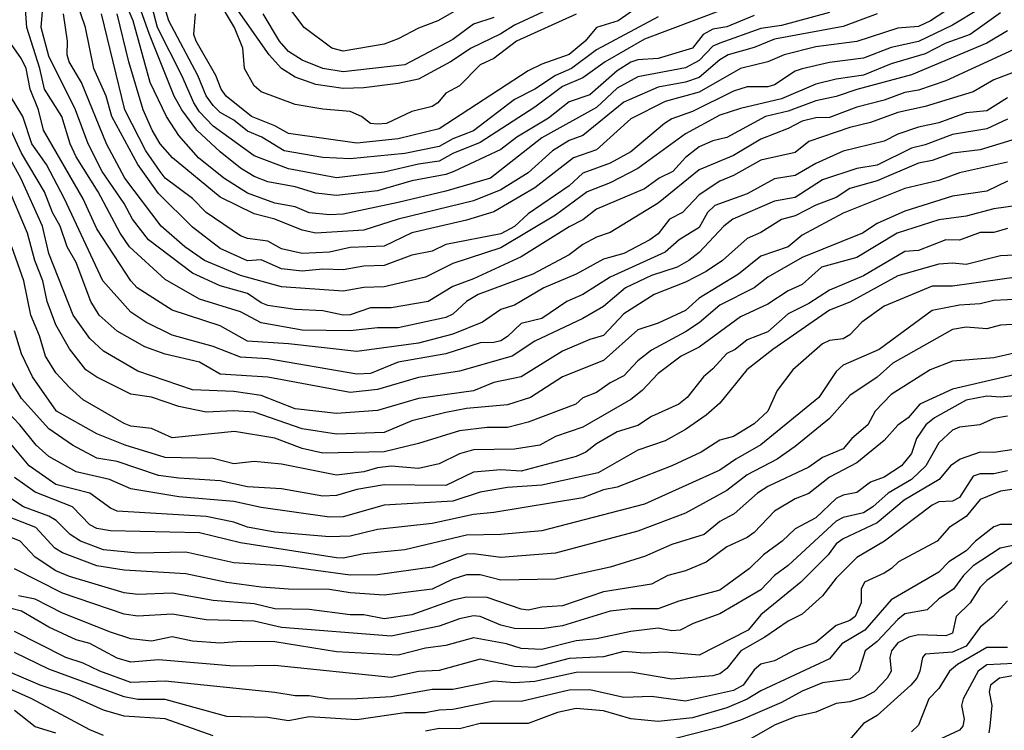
# Model space of a CAD drawing. Header units: metres. Extents: x -51132 to -49532, y -231222 to -229437.
# Tile 643 of 656: x -49746 to -49674, y -229915 to -229863. Entities that reach past the tile are written whole.
import ezdxf

# ---------------------------------------------------------------- set-up
doc = ezdxf.new("R2010")
doc.units = ezdxf.units.M
for name, color, linetype in [('CONTOUR_HALF', 8, 'Continuous'), ('CONTOUR_INDEX', 1, 'Continuous'), ('CONTOUR_INTER', 3, 'Continuous')]:
    doc.layers.add(name, color=color, linetype=linetype)

msp = doc.modelspace()

# ---------------------------------------------------------------- linework, layer by layer
at = {"layer": 'CONTOUR_HALF'}
for points, elevation in [([(-49699.08, -229862.986), (-49703.58, -229865.373), (-49705.415, -229866.759), (-49706.58, -229867.259), (-49708.08, -229868.244), (-49709.58, -229869), (-49712.58, -229871.292), (-49714.08, -229871.89), (-49715.08, -229872.442), (-49717.58, -229872.944), (-49721.58, -229873.35), (-49723.58, -229873.244), (-49726.402, -229872.759), (-49728.037, -229871.759), (-49729.08, -229871.317), (-49730.08, -229870.513), (-49731.08, -229869.952), (-49731.58, -229869.451), (-49732.08, -229868.743), (-49732.696, -229867.259), (-49734.812, -229863.259), (-49736.172, -229858.759)], 67.5), ([(-49692.08, -229862.869), (-49694.08, -229863.707), (-49695.08, -229863.867), (-49695.796, -229864.259), (-49696.58, -229865.261), (-49699.08, -229866.012), (-49700.58, -229866.11), (-49701.08, -229866.284), (-49702.08, -229866.926), (-49704.08, -229868.67), (-49705.58, -229869.173), (-49707.08, -229870.374), (-49709.415, -229871.759), (-49710.58, -229872.664), (-49714.004, -229874.259), (-49714.58, -229874.488), (-49717.08, -229874.946), (-49719.58, -229875.68), (-49722.58, -229876.011), (-49724.08, -229875.855), (-49725.58, -229875.397), (-49727.58, -229875.013), (-49728.58, -229874.64), (-49729.58, -229874.019), (-49731.08, -229872.82), (-49732.765, -229871.259), (-49733.879, -229869.759), (-49734.431, -229868.759), (-49736.24, -229864.259), (-49737.481, -229860.759)], 66.5), ([(-49675.58, -229862.368), (-49677.58, -229863.586), (-49680.08, -229864.772), (-49682.08, -229865.211), (-49684.08, -229865.991), (-49686.58, -229866.303), (-49688.58, -229866.766), (-49689.08, -229866.949), (-49690.58, -229867.935), (-49691.08, -229868.074), (-49692.58, -229868.085), (-49693.58, -229868.394), (-49696.58, -229869.892), (-49698.08, -229870.424), (-49698.631, -229870.759), (-49701.08, -229872.831), (-49702.58, -229873.669), (-49704.58, -229874.394), (-49705.58, -229875.319), (-49708.58, -229877.354), (-49709.58, -229878.279), (-49710.58, -229878.822), (-49714.58, -229879.587), (-49715.58, -229880.095), (-49717.08, -229880.384), (-49719.08, -229881.125), (-49720.58, -229881.177), (-49722.08, -229881.444), (-49723.58, -229881.405), (-49725.08, -229881.536), (-49726.58, -229881.381), (-49728.08, -229880.712), (-49729.08, -229880.784), (-49731.08, -229879.897), (-49733.08, -229878.343), (-49735.58, -229875.863), (-49737.08, -229873.768), (-49738.968, -229870.259), (-49739.382, -229868.759), (-49740.295, -229866.759), (-49740.914, -229863.759), (-49741.572, -229861.759)], 64.5), ([(-49705.08, -229862.772), (-49709.433, -229864.759), (-49711.08, -229866.007), (-49712.08, -229866.472), (-49713.58, -229868.017), (-49714.58, -229868.555), (-49715.174, -229869.259), (-49715.58, -229869.531), (-49717.08, -229869.885), (-49718.916, -229870.759), (-49719.58, -229870.82), (-49720.082, -229870.759), (-49720.746, -229870.259), (-49721.58, -229869.89), (-49723.58, -229869.722), (-49725.58, -229869.368), (-49728.08, -229868.441), (-49728.58, -229868.015), (-49729.303, -229866.759), (-49729.421, -229865.259), (-49730.013, -229863.759), (-49731.203, -229861.759)], 68.5), ([(-49673.58, -229863.993), (-49675.08, -229864.903), (-49680.58, -229867.208), (-49684.58, -229868.273), (-49686.08, -229868.8), (-49687.58, -229869.1), (-49689.58, -229869.863), (-49691.243, -229870.259), (-49694.08, -229871.776), (-49695.08, -229872.021), (-49696.08, -229872.456), (-49697.08, -229873.245), (-49698.015, -229874.259), (-49699.02, -229874.759), (-49700.08, -229875.538), (-49703.58, -229877.015), (-49704.58, -229877.805), (-49705.58, -229878.308), (-49709.08, -229880.49), (-49712.58, -229882.114), (-49714.08, -229882.659), (-49715.878, -229883.759), (-49718.58, -229884.223), (-49720.08, -229884.218), (-49721.58, -229884.722), (-49722.08, -229884.759), (-49723.58, -229884.451), (-49725.58, -229884.35), (-49727.58, -229884.049), (-49728.08, -229883.867), (-49729.08, -229883.171), (-49731.08, -229882.625), (-49733.08, -229881.682), (-49736.309, -229879.259), (-49737.472, -229877.759), (-49738.08, -229876.604), (-49739.673, -229874.259), (-49740.702, -229872.259), (-49741.638, -229869.759), (-49743.58, -229865.853), (-49744.149, -229863.759), (-49744.009, -229862.259)], 63.5), ([(-49683.089, -229862.759), (-49685.58, -229863.688), (-49690.58, -229864.61), (-49692.08, -229865.212), (-49693.972, -229865.759), (-49694.58, -229866.117), (-49696.08, -229867.408), (-49697.08, -229867.738), (-49699.08, -229868.121), (-49701.58, -229869.215), (-49704.58, -229871.651), (-49705.58, -229871.998), (-49706.801, -229872.759), (-49708.58, -229874.366), (-49710.58, -229875.594), (-49712.58, -229876.417), (-49718.08, -229877.759), (-49720.58, -229878.562), (-49724.08, -229878.766), (-49725.08, -229878.562), (-49727.076, -229877.759), (-49728.58, -229877.357), (-49731.08, -229876.133), (-49734.554, -229873.259), (-49735.451, -229872.259), (-49736.04, -229871.259), (-49736.694, -229869.759), (-49737.745, -229866.259), (-49738.59, -229862.759)], 65.5), ([(-49711.08, -229863.017), (-49712.58, -229863.519), (-49714.08, -229864.642), (-49717.58, -229866.485), (-49722.08, -229866.987), (-49723.573, -229866.759), (-49725.08, -229866.139), (-49726.08, -229865.513), (-49726.745, -229864.759), (-49727.916, -229862.759)], 69.5), ([(-49672.58, -229866.811), (-49674.58, -229867.571), (-49676.08, -229868.444), (-49679.58, -229869.524), (-49681.58, -229869.953), (-49683.58, -229870.686), (-49685.08, -229871.06), (-49688.08, -229872.071), (-49689.08, -229872.876), (-49691.58, -229873.433), (-49693.58, -229874.558), (-49694.58, -229874.975), (-49696.08, -229875.975), (-49697.311, -229877.259), (-49698.251, -229877.759), (-49699.08, -229878.818), (-49699.687, -229879.259), (-49701.58, -229880.249), (-49703.08, -229880.67), (-49705.08, -229881.775), (-49707.433, -229882.759), (-49709.58, -229884.035), (-49710.58, -229884.352), (-49711.906, -229885.259), (-49714.08, -229886.134), (-49716.58, -229886.799), (-49721.08, -229887.416), (-49726.08, -229886.839), (-49729.08, -229886.664), (-49731.08, -229885.527), (-49734.58, -229884.402), (-49737.122, -229882.759), (-49737.583, -229882.259), (-49740.08, -229878.465), (-49741.073, -229876.259), (-49743.981, -229871.259), (-49744.328, -229869.759), (-49744.943, -229868.259), (-49745.242, -229866.759), (-49745.58, -229866.035), (-49746.465, -229864.759)], 62.5), ([(-49673.58, -229870.441), (-49675.08, -229871.163), (-49677.58, -229871.559), (-49679.58, -229872.313), (-49680.58, -229872.558), (-49683.08, -229873.816), (-49684.58, -229874.055), (-49687.08, -229874.879), (-49689.08, -229876.168), (-49690.58, -229876.424), (-49693.628, -229877.759), (-49694.288, -229878.259), (-49696.08, -229880.186), (-49696.834, -229880.759), (-49697.705, -229881.259), (-49699.58, -229881.852), (-49701.458, -229882.759), (-49703.08, -229884.135), (-49704.58, -229885.007), (-49708.08, -229886.657), (-49709.741, -229887.759), (-49713.58, -229888.834), (-49716.58, -229889.299), (-49719.58, -229890.195), (-49721.58, -229890.41), (-49727.58, -229889.286), (-49731.08, -229889.073), (-49732.58, -229888.183), (-49735.08, -229887.611), (-49736.58, -229887.077), (-49738.58, -229885.92), (-49739.908, -229884.759), (-49740.504, -229883.759), (-49741.58, -229880.922), (-49742.232, -229879.759), (-49742.758, -229878.259), (-49743.316, -229877.259), (-49743.897, -229875.759), (-49745.58, -229872.921), (-49746.58, -229870.759)], 61.5), ([(-49673.58, -229873.582), (-49677.08, -229874.364), (-49678.58, -229874.932), (-49681.08, -229875.499), (-49685.58, -229877.315), (-49688.58, -229878.92), (-49689.58, -229879.777), (-49691.58, -229880.46), (-49693.224, -229881.759), (-49696.08, -229883.523), (-49697.08, -229884.408), (-49699.08, -229885.336), (-49700.58, -229885.828), (-49703.08, -229888.057), (-49706.08, -229889.249), (-49708.409, -229890.759), (-49710.08, -229891.308), (-49713.08, -229891.582), (-49714.58, -229891.864), (-49717.08, -229892.465), (-49719.08, -229893.321), (-49722.58, -229893.452), (-49725.08, -229893.062), (-49728.58, -229891.831), (-49730.08, -229891.737), (-49732.08, -229891.828), (-49734.08, -229891.436), (-49736.08, -229890.742), (-49737.58, -229890.525), (-49740.08, -229889.295), (-49740.87, -229888.759), (-49742.08, -229887.213), (-49743.08, -229885.451), (-49743.711, -229883.759), (-49744.026, -229882.259), (-49744.611, -229880.759), (-49745.132, -229878.759), (-49746.613, -229875.259)], 60.5), ([(-49672.827, -229876.759), (-49674.58, -229876.988), (-49676.58, -229877.524), (-49678.58, -229877.806), (-49681.628, -229878.759), (-49684.58, -229880.544), (-49687.15, -229881.259), (-49688.58, -229882.52), (-49689.58, -229882.984), (-49691.08, -229883.952), (-49693.08, -229884.87), (-49696.08, -229887.086), (-49697.403, -229887.759), (-49699.08, -229889.025), (-49700.241, -229890.259), (-49701.08, -229890.913), (-49704.58, -229892.929), (-49706.58, -229893.625), (-49707.735, -229894.259), (-49709.58, -229894.535), (-49712.58, -229894.592), (-49713.58, -229894.874), (-49715.08, -229895.6), (-49716.58, -229895.951), (-49718.58, -229895.774), (-49719.58, -229895.895), (-49720.58, -229896.193), (-49722.58, -229896.441), (-49726.58, -229895.637), (-49728.58, -229895.439), (-49730.08, -229895.617), (-49731.58, -229895.232), (-49735.08, -229895.144), (-49738.011, -229894.259), (-49740.08, -229893.424), (-49743.021, -229891.759), (-49744.782, -229889.259), (-49745.58, -229887.581), (-49746.08, -229885.91)], 59.5), ([(-49671.58, -229880.306), (-49674.08, -229880.422), (-49676.58, -229881.056), (-49677.58, -229880.953), (-49678.58, -229881.023), (-49681.58, -229881.885), (-49685.08, -229883.806), (-49686.58, -229884.398), (-49690.711, -229887.259), (-49692.615, -229888.759), (-49694.58, -229891.183), (-49695.58, -229892.066), (-49697.08, -229893.104), (-49698.58, -229893.927), (-49700.58, -229894.618), (-49703.459, -229896.259), (-49707.58, -229897.163), (-49710.08, -229897.348), (-49712.08, -229897.674), (-49714.08, -229898.34), (-49719.08, -229898.638), (-49722.08, -229899.473), (-49723.08, -229899.51), (-49728.08, -229898.809), (-49730.08, -229898.366), (-49734.08, -229898.009), (-49737.58, -229897.447), (-49739.146, -229896.759), (-49741.58, -229896.197), (-49743.58, -229895.067), (-49744.498, -229894.259), (-49745.698, -229892.759), (-49747.08, -229891.305)], 58.5), ([(-49672.58, -229883.589), (-49674.58, -229883.694), (-49675.58, -229883.937), (-49677.08, -229884.036), (-49679.08, -229884.404), (-49682.957, -229887.259), (-49685.58, -229888.419), (-49686.08, -229888.875), (-49687.349, -229890.759), (-49691.58, -229894.235), (-49693.42, -229895.259), (-49694.58, -229896.073), (-49700.08, -229898.556), (-49707.58, -229900.504), (-49710.58, -229900.781), (-49713.08, -229900.809), (-49717.58, -229901.892), (-49720.58, -229902.174), (-49722.08, -229902.491), (-49722.58, -229902.467), (-49729.58, -229901.376), (-49732.58, -229900.641), (-49739.08, -229900.492), (-49740.08, -229900.326), (-49740.58, -229900.073), (-49741.845, -229898.759), (-49744.58, -229897.687), (-49746.08, -229896.606)], 57.5), ([(-49673.08, -229887.52), (-49674.58, -229887.86), (-49677.58, -229888.103), (-49679.218, -229888.759), (-49682.08, -229890.539), (-49683.228, -229891.759), (-49683.767, -229892.759), (-49684.934, -229893.759), (-49685.58, -229894.517), (-49687.08, -229895.148), (-49688.08, -229895.854), (-49691.08, -229897.277), (-49691.828, -229897.759), (-49693.544, -229899.259), (-49694.58, -229899.813), (-49695.73, -229900.759), (-49698.08, -229901.503), (-49700.08, -229902.374), (-49702.58, -229903.16), (-49706.58, -229904.028), (-49710.58, -229904.109), (-49712.08, -229903.718), (-49713.08, -229903.71), (-49714.08, -229904.023), (-49715.58, -229904.757), (-49719.08, -229905.208), (-49721.58, -229905.039), (-49723.08, -229904.788), (-49726.08, -229904.77), (-49728.08, -229904.605), (-49730.58, -229904.275), (-49733.58, -229903.638), (-49738.08, -229903.385), (-49740.08, -229903.046), (-49742.58, -229902.116), (-49743.14, -229901.759), (-49744.531, -229900.259), (-49747.08, -229899.273)], 56.5), ([(-49672.58, -229890.598), (-49674.08, -229890.746), (-49675.08, -229890.66), (-49676.58, -229890.974), (-49678.909, -229892.259), (-49679.529, -229892.759), (-49680.21, -229893.759), (-49680.58, -229894.853), (-49681.308, -229895.759), (-49682.58, -229896.574), (-49683.58, -229896.946), (-49684.58, -229897.696), (-49685.58, -229897.887), (-49686.08, -229898.152), (-49687.58, -229899.559), (-49689.08, -229900.356), (-49690.026, -229901.259), (-49691.399, -229902.259), (-49692.424, -229903.259), (-49694.58, -229904.835), (-49697.58, -229905.632), (-49699.08, -229906.195), (-49701.08, -229906.209), (-49702.58, -229906.37), (-49706.08, -229907.428), (-49707.58, -229907.665), (-49709.58, -229907.644), (-49710.58, -229907.399), (-49712.08, -229906.766), (-49712.58, -229906.717), (-49713.58, -229906.921), (-49715.08, -229907.463), (-49718.58, -229908.183), (-49726.58, -229907.562), (-49728.58, -229907.089), (-49732.08, -229907.005), (-49734.58, -229906.577), (-49737.08, -229906.725), (-49738.08, -229906.578), (-49742.58, -229905.044), (-49746.08, -229903.283)], 55.5), ([(-49673.08, -229894.568), (-49674.58, -229894.794), (-49675.58, -229894.755), (-49677.033, -229895.259), (-49677.728, -229895.759), (-49678.553, -229896.759), (-49681.119, -229898.259), (-49683.08, -229899.929), (-49685.58, -229901.083), (-49686.08, -229901.448), (-49686.666, -229902.259), (-49688.666, -229904.259), (-49691.58, -229906.642), (-49692.507, -229907.759), (-49696.08, -229909.587), (-49698.58, -229909.356), (-49700.08, -229909.437), (-49701.58, -229909.318), (-49703.08, -229909.694), (-49705.58, -229909.827), (-49708.08, -229910.481), (-49709.58, -229910.4), (-49712.08, -229909.883), (-49715.08, -229910.692), (-49716.58, -229910.781), (-49718.58, -229911.203), (-49727.08, -229910.332), (-49730.08, -229910.384), (-49735.58, -229909.913), (-49737.58, -229910.1), (-49738.58, -229909.808), (-49740.58, -229908.734), (-49741.58, -229908.453), (-49743.58, -229907.525), (-49745.58, -229906.357), (-49747.08, -229905.985)], 54.5), ([(-49672.58, -229897.379), (-49674.08, -229897.607), (-49675.58, -229898.217), (-49676.58, -229899.449), (-49677.83, -229900.259), (-49678.7, -229901.259), (-49681.544, -229902.759), (-49682.034, -229903.259), (-49682.58, -229903.586), (-49684.016, -229904.259), (-49684.248, -229904.759), (-49684.262, -229905.759), (-49684.695, -229906.759), (-49685.08, -229907.042), (-49686.08, -229907.419), (-49687.58, -229908.656), (-49689.08, -229909.195), (-49690.58, -229909.995), (-49691.58, -229910.241), (-49692.08, -229910.647), (-49692.881, -229911.759), (-49693.58, -229912.159), (-49697.08, -229912.931), (-49699.58, -229912.591), (-49701.58, -229912.664), (-49704.08, -229912.111), (-49705.58, -229912.143), (-49709.08, -229912.964), (-49711.08, -229912.937), (-49714.08, -229913.556), (-49715.08, -229913.586), (-49716.08, -229913.799), (-49717.58, -229913.791), (-49721.08, -229914.299), (-49724.58, -229914.08), (-49726.08, -229914.373), (-49727.58, -229914.143), (-49730.58, -229914.05), (-49735.08, -229912.824), (-49737.08, -229912.806), (-49738.08, -229912.629), (-49743.58, -229910.596), (-49746.08, -229909.395)], 53.5), ([(-49672.58, -229901.453), (-49674.104, -229901.759), (-49676.08, -229903.059), (-49676.778, -229903.759), (-49677.517, -229904.759), (-49678.58, -229905.463), (-49679.429, -229906.259), (-49681.08, -229906.564), (-49681.58, -229906.973), (-49683.08, -229908.585), (-49683.977, -229909.259), (-49684.437, -229910.759), (-49685.08, -229911.333), (-49687.08, -229911.606), (-49688.58, -229912.199), (-49690.08, -229913.032), (-49693.08, -229914.332), (-49694.58, -229914.845), (-49698.58, -229915.854)], 52.5), ([(-49673.58, -229905.61), (-49674.611, -229906.759), (-49675.58, -229907.541), (-49676.58, -229908.915), (-49677.58, -229909.371), (-49679.58, -229909.508), (-49679.777, -229909.759), (-49679.964, -229910.759), (-49680.194, -229911.259), (-49680.633, -229911.759), (-49683.08, -229913.99), (-49684.08, -229914.56), (-49685.115, -229915.759)], 51.5), ([(-49673.08, -229910.197), (-49675.08, -229910.29), (-49675.714, -229910.759), (-49676.812, -229912.759), (-49676.93, -229913.259), (-49676.738, -229914.259), (-49676.839, -229914.759), (-49677.08, -229915.052), (-49680.58, -229916.685)], 50.5), ([(-49739.58, -229915.453), (-49740.58, -229915.043), (-49744.826, -229912.759), (-49749.58, -229910.657)], 52.5)]:
    msp.add_lwpolyline(points, dxfattribs=dict(at, elevation=elevation))
at = {"layer": 'CONTOUR_INDEX'}
for points, elevation in [([(-49713.08, -229862.066), (-49715.183, -229863.259), (-49716.58, -229863.807), (-49718.08, -229864.592), (-49719.08, -229864.961), (-49722.08, -229865.477), (-49722.913, -229865.259), (-49724.942, -229863.759), (-49726.58, -229861.527)], 70), ([(-49677.58, -229862.211), (-49679.205, -229863.259), (-49680.08, -229863.674), (-49681.58, -229863.797), (-49684.58, -229864.78), (-49687.58, -229865.163), (-49689.875, -229865.759), (-49691.08, -229866.253), (-49693.08, -229866.742), (-49696.08, -229868.484), (-49698.58, -229869.156), (-49701.08, -229870.418), (-49703.58, -229872.678), (-49705.273, -229873.259), (-49708.08, -229875.448), (-49711.08, -229877.215), (-49713.08, -229877.818), (-49717.08, -229878.757), (-49719.08, -229879.709), (-49721.58, -229879.818), (-49723.08, -229880.154), (-49725.08, -229880.261), (-49726.58, -229879.915), (-49727.58, -229879.356), (-49729.08, -229879.171), (-49729.58, -229878.958), (-49732.08, -229877.272), (-49733.08, -229876.246), (-49735.076, -229874.759), (-49735.458, -229874.259), (-49736.489, -229872.759), (-49738.025, -229869.759), (-49739.734, -229862.759)], 65), ([(-49673.58, -229874.972), (-49675.08, -229875.694), (-49677.58, -229876.072), (-49681.08, -229877.173), (-49683.08, -229878.076), (-49684.168, -229878.759), (-49688.58, -229880.541), (-49691.08, -229881.987), (-49692.08, -229882.771), (-49694.58, -229884.036), (-49696.08, -229885.306), (-49697.08, -229885.963), (-49699.58, -229887.303), (-49700.58, -229888.081), (-49701.58, -229889.174), (-49702.58, -229889.687), (-49703.58, -229890.408), (-49704.58, -229890.803), (-49705.101, -229891.259), (-49708.58, -229892.578), (-49710.08, -229892.959), (-49711.58, -229892.957), (-49713.58, -229893.207), (-49716.58, -229894.136), (-49719.08, -229894.723), (-49723.58, -229894.821), (-49725.08, -229894.492), (-49727.08, -229893.729), (-49730.03, -229893.259), (-49734.58, -229893.702), (-49736.08, -229893.041), (-49737.58, -229892.87), (-49738.08, -229892.661), (-49741.08, -229890.93), (-49742.08, -229890.049), (-49743.08, -229888.955), (-49743.817, -229887.759), (-49744.266, -229886.259), (-49744.904, -229884.759), (-49745.398, -229882.259), (-49746.289, -229879.759)], 60), ([(-49673.58, -229892.137), (-49674.58, -229892.293), (-49675.596, -229892.759), (-49677.08, -229892.943), (-49677.58, -229893.151), (-49678.58, -229894.068), (-49679.539, -229895.759), (-49680.58, -229896.755), (-49682.285, -229897.759), (-49683.4, -229898.759), (-49684.08, -229899.183), (-49685.58, -229899.541), (-49686.08, -229899.803), (-49689.58, -229903.04), (-49690.58, -229903.77), (-49691.58, -229904.811), (-49694.58, -229906.571), (-49696.533, -229907.259), (-49697.483, -229907.759), (-49698.08, -229907.794), (-49699.08, -229907.615), (-49701.08, -229907.854), (-49703.58, -229908.396), (-49705.08, -229908.546), (-49707.58, -229909.167), (-49709.08, -229909.094), (-49710.158, -229908.759), (-49712.58, -229908.305), (-49714.58, -229908.884), (-49716.08, -229909.06), (-49718.08, -229909.57), (-49722.58, -229909.325), (-49727.08, -229908.608), (-49729.58, -229908.575), (-49731.08, -229908.695), (-49733.08, -229908.566), (-49734.58, -229908.234), (-49736.08, -229908.565), (-49737.58, -229908.384), (-49739.08, -229907.899), (-49742.58, -229906.524), (-49744.58, -229905.492), (-49745.788, -229905.259)], 55), ([(-49671.25, -229910.759), (-49674.152, -229911.259), (-49674.806, -229911.759), (-49674.917, -229912.259), (-49674.709, -229913.259), (-49674.868, -229914.759), (-49674.947, -229915.259)], 50)]:
    msp.add_lwpolyline(points, dxfattribs=dict(at, elevation=elevation))
at = {"layer": 'CONTOUR_INTER'}
for points, elevation in [([(-49686.58, -229862.653), (-49690.08, -229863.601), (-49691.58, -229863.819), (-49694.58, -229864.886), (-49695.08, -229865.127), (-49696.08, -229866.173), (-49697.08, -229866.688), (-49700.58, -229867.358), (-49702.08, -229868.194), (-49703.58, -229869.588), (-49707.58, -229871.82), (-49711.336, -229874.759), (-49714.58, -229875.713), (-49718.08, -229876.539), (-49722.08, -229877.38), (-49723.08, -229877.428), (-49724.58, -229877.284), (-49725.58, -229876.85), (-49727.08, -229876.569), (-49729.08, -229875.846), (-49730.793, -229874.759), (-49732.647, -229873.259), (-49734.08, -229871.643), (-49734.983, -229870.259), (-49736.179, -229867.759), (-49737.43, -229863.259), (-49738.487, -229860.759)], 66), ([(-49671.58, -229864.652), (-49678.08, -229867.648), (-49680.08, -229868.338), (-49681.08, -229868.505), (-49682.58, -229869.057), (-49684.58, -229869.561), (-49686.58, -229870.317), (-49687.58, -229870.347), (-49688.58, -229870.598), (-49689.58, -229871.139), (-49691.58, -229871.909), (-49693.58, -229873.091), (-49696.08, -229874.157), (-49699.08, -229876.577), (-49702.58, -229878.732), (-49703.58, -229879.053), (-49704.58, -229879.587), (-49705.58, -229880.346), (-49708.225, -229881.759), (-49712.224, -229883.259), (-49713.08, -229883.753), (-49714.08, -229884.676), (-49714.58, -229884.937), (-49718.08, -229885.681), (-49719.58, -229885.675), (-49721.58, -229885.899), (-49725.08, -229885.849), (-49728.08, -229885.325), (-49729.58, -229884.524), (-49732.58, -229883.586), (-49735.08, -229882.164), (-49737.68, -229879.759), (-49738.376, -229878.759), (-49739.978, -229875.759), (-49741.58, -229873.195), (-49742.03, -229872.259), (-49742.638, -229870.259), (-49743.897, -229868.259), (-49744.24, -229866.759), (-49745.183, -229863.759), (-49745.335, -229861.759)], 63), ([(-49692.58, -229861.787), (-49700.08, -229864.614), (-49702.95, -229866.259), (-49704.58, -229867.421), (-49706.08, -229868.063), (-49708.08, -229869.575), (-49712.08, -229872.153), (-49714.08, -229872.965), (-49715.08, -229873.504), (-49716.58, -229873.722), (-49719.08, -229874.327), (-49722.58, -229874.728), (-49726.08, -229874.065), (-49728.58, -229873.133), (-49731.58, -229870.947), (-49732.58, -229869.904), (-49733, -229869.259), (-49733.864, -229867.259), (-49735.641, -229863.759), (-49736.037, -229862.259)], 67), ([(-49700.08, -229861.925), (-49702.014, -229863.259), (-49703.58, -229863.762), (-49704.404, -229864.759), (-49705.58, -229865.719), (-49707.58, -229866.419), (-49708.58, -229866.929), (-49715.08, -229871.142), (-49718.08, -229871.892), (-49721.08, -229872.198), (-49726.08, -229871.495), (-49727.08, -229870.921), (-49728.789, -229870.259), (-49730.634, -229868.759), (-49730.996, -229868.259), (-49731.383, -229867.259), (-49732.811, -229864.759), (-49732.982, -229864.259), (-49732.87, -229862.759)], 68), ([(-49705.08, -229861.475), (-49709.58, -229863.587), (-49710.58, -229864.225), (-49712.748, -229865.259), (-49714.239, -229866.259), (-49716.58, -229867.522), (-49718.08, -229867.852), (-49720.58, -229868.162), (-49722.08, -229868.217), (-49724.08, -229867.91), (-49725.58, -229867.369), (-49726.58, -229866.759), (-49727.5, -229865.759), (-49730.08, -229862.083)], 69), ([(-49674.08, -229862.685), (-49676.309, -229864.259), (-49678.08, -229864.908), (-49679.58, -229865.674), (-49682.08, -229866.4), (-49684.08, -229867.238), (-49686.08, -229867.528), (-49687.58, -229867.897), (-49690.08, -229868.954), (-49693.08, -229869.671), (-49694.58, -229870.159), (-49697.08, -229871.518), (-49700.58, -229874.037), (-49702.58, -229875.102), (-49704.272, -229875.759), (-49706.58, -229877.466), (-49710.58, -229879.846), (-49714.08, -229880.975), (-49716.08, -229881.971), (-49719.08, -229882.679), (-49720.58, -229882.728), (-49722.08, -229883.002), (-49726.58, -229882.699), (-49729.58, -229881.87), (-49732.205, -229880.759), (-49733.653, -229879.759), (-49735.37, -229878.259), (-49738.018, -229874.759), (-49739.364, -229872.259), (-49741.188, -229867.759), (-49742.087, -229866.259), (-49742.239, -229865.759), (-49742.211, -229864.759), (-49742.519, -229862.759)], 64), ([(-49673.58, -229868.898), (-49675.08, -229869.842), (-49676.58, -229869.99), (-49678.58, -229870.706), (-49680.08, -229871.023), (-49681.58, -229871.549), (-49682.58, -229872.056), (-49685.58, -229872.788), (-49687.58, -229873.692), (-49689.08, -229874.553), (-49690.58, -229874.812), (-49692.58, -229875.902), (-49694.948, -229876.759), (-49695.492, -229877.259), (-49696.08, -229878.348), (-49697.547, -229879.259), (-49698.58, -229880.149), (-49702.58, -229881.978), (-49704.58, -229883.256), (-49705.757, -229883.759), (-49707.58, -229884.995), (-49709.08, -229885.362), (-49710.08, -229886.323), (-49710.58, -229886.627), (-49711.08, -229886.76), (-49712.08, -229886.772), (-49714.58, -229887.579), (-49718.08, -229888.183), (-49720.08, -229889.007), (-49721.08, -229889.073), (-49727.58, -229887.942), (-49729.58, -229887.828), (-49731.58, -229887.033), (-49734.58, -229886.219), (-49736.503, -229885.259), (-49737.58, -229884.545), (-49739.637, -229882.259), (-49742.424, -229876.259), (-49743.745, -229873.759), (-49744.829, -229872.259), (-49745.477, -229870.259), (-49746.386, -229868.759)], 62), ([(-49670.08, -229871.009), (-49675.58, -229872.695), (-49677.58, -229872.937), (-49679.08, -229873.471), (-49680.08, -229873.663), (-49683.08, -229874.939), (-49685.08, -229875.51), (-49686.08, -229876.173), (-49687.58, -229876.728), (-49689.08, -229877.516), (-49690.08, -229877.783), (-49691.58, -229878.731), (-49692.58, -229879.152), (-49694.388, -229880.759), (-49695.58, -229881.57), (-49697.08, -229882.354), (-49699.383, -229883.259), (-49701.58, -229884.648), (-49703.08, -229886.251), (-49704.08, -229886.533), (-49706.08, -229887.397), (-49709.08, -229889.259), (-49711.08, -229889.684), (-49712.58, -229890.272), (-49716.58, -229890.835), (-49719.58, -229891.714), (-49722.58, -229891.93), (-49725.58, -229891.586), (-49728.08, -229890.618), (-49730.08, -229890.339), (-49733.08, -229890.204), (-49737.08, -229888.854), (-49739.58, -229887.393), (-49740.58, -229886.47), (-49741.791, -229884.759), (-49743.577, -229880.259), (-49744.031, -229878.259), (-49745.615, -229874.759), (-49747.307, -229871.759)], 61), ([(-49673.58, -229878.439), (-49674.58, -229878.714), (-49675.58, -229878.726), (-49677.08, -229879.291), (-49678.08, -229879.264), (-49680.08, -229880.034), (-49681.08, -229880.097), (-49684.08, -229881.882), (-49686.58, -229882.931), (-49688.08, -229883.893), (-49689.58, -229884.65), (-49691.08, -229885.969), (-49692.58, -229886.552), (-49693.468, -229887.259), (-49694.08, -229887.566), (-49695.08, -229888.683), (-49695.78, -229889.259), (-49696.96, -229890.759), (-49697.58, -229891.256), (-49699.58, -229892.15), (-49700.58, -229892.81), (-49702.08, -229893.282), (-49703.58, -229894.157), (-49704.357, -229894.759), (-49705.08, -229895.07), (-49709.08, -229896.151), (-49710.58, -229896.046), (-49712.58, -229896.221), (-49714.58, -229897.195), (-49719.08, -229897.142), (-49721.08, -229897.495), (-49722.58, -229897.921), (-49723.58, -229897.963), (-49726.58, -229897.436), (-49729.08, -229897.296), (-49731.08, -229896.856), (-49734.08, -229896.669), (-49735.58, -229896.454), (-49738.58, -229895.439), (-49740.08, -229895.191), (-49741.856, -229894.259), (-49743.58, -229893.063), (-49745.58, -229890.844), (-49746.847, -229888.759)], 59), ([(-49672.58, -229881.932), (-49677.58, -229882.63), (-49679.08, -229882.641), (-49682.58, -229884.091), (-49684.202, -229885.259), (-49685.08, -229886.191), (-49685.58, -229886.491), (-49686.58, -229886.614), (-49687.08, -229886.839), (-49689.253, -229888.759), (-49690.382, -229890.259), (-49691.069, -229891.759), (-49692.08, -229892.686), (-49693.58, -229893.616), (-49694.58, -229893.872), (-49695.933, -229894.759), (-49698.08, -229895.758), (-49702.08, -229897.312), (-49703.08, -229897.515), (-49704.58, -229898.087), (-49711.08, -229899.169), (-49712.58, -229899.301), (-49715.58, -229899.958), (-49719.58, -229900.404), (-49721.58, -229900.893), (-49723.08, -229900.945), (-49727.08, -229900.604), (-49729.08, -229900.237), (-49730.08, -229899.871), (-49732.08, -229899.453), (-49738.58, -229899.067), (-49739.08, -229898.84), (-49740.58, -229897.758), (-49743.08, -229897.111), (-49745.018, -229895.759), (-49747.08, -229893.284)], 58), ([(-49670.58, -229885.286), (-49674.08, -229885.496), (-49675.08, -229885.746), (-49676.58, -229885.643), (-49677.58, -229885.798), (-49681.945, -229888.259), (-49683.08, -229889.279), (-49685.08, -229890.619), (-49686.58, -229892.304), (-49689.08, -229894.342), (-49690.403, -229895.259), (-49692.58, -229896.417), (-49694.08, -229897.549), (-49697.08, -229899.206), (-49700.58, -229900.515), (-49706.58, -229902.124), (-49710.58, -229902.458), (-49712.58, -229902.172), (-49713.08, -229902.201), (-49715.58, -229903.152), (-49719.58, -229903.709), (-49721.58, -229903.732), (-49726.58, -229903.05), (-49730.08, -229902.85), (-49733.58, -229902.061), (-49737.08, -229902.125), (-49739.58, -229901.888), (-49741.255, -229901.259), (-49742.025, -229900.759), (-49743.045, -229899.759), (-49743.58, -229899.423), (-49745.433, -229898.759), (-49746.938, -229897.759)], 57), ([(-49673.08, -229889.12), (-49677.58, -229890.169), (-49679.983, -229891.259), (-49680.828, -229892.259), (-49681.58, -229892.785), (-49682.58, -229893.896), (-49684.58, -229895.526), (-49686.58, -229896.583), (-49688.08, -229897.771), (-49689.08, -229898.157), (-49690.58, -229899.078), (-49692.08, -229900.635), (-49692.58, -229900.988), (-49694.08, -229901.668), (-49695.58, -229902.791), (-49697.08, -229903.413), (-49698.372, -229903.759), (-49699.58, -229904.397), (-49703.08, -229904.956), (-49706.08, -229905.979), (-49707.58, -229906.071), (-49708.58, -229906.298), (-49709.08, -229906.234), (-49711.58, -229905.373), (-49713.08, -229905.353), (-49714.08, -229905.565), (-49717.08, -229906.626), (-49719.08, -229906.918), (-49720.58, -229906.635), (-49721.58, -229906.636), (-49724.58, -229906.236), (-49727.08, -229906.193), (-49728.58, -229905.826), (-49731.58, -229905.6), (-49734.58, -229905.056), (-49737.08, -229905.155), (-49738.08, -229905.019), (-49742.08, -229903.829), (-49743.08, -229903.426), (-49744.58, -229902.429), (-49745.675, -229901.259), (-49748.08, -229900.283)], 56), ([(-49673.58, -229896.111), (-49674.58, -229896.344), (-49675.58, -229896.346), (-49676.08, -229896.52), (-49677.08, -229898.057), (-49677.58, -229898.345), (-49678.58, -229898.385), (-49679.08, -229898.624), (-49682.547, -229901.259), (-49684.58, -229902.453), (-49686.08, -229903.963), (-49687.08, -229905.258), (-49688.58, -229906.59), (-49689.58, -229907.093), (-49691.286, -229908.259), (-49693.04, -229909.259), (-49694.08, -229910.549), (-49694.58, -229910.948), (-49695.08, -229911.098), (-49698.08, -229911.323), (-49701.08, -229910.824), (-49705.08, -229910.846), (-49708.08, -229911.502), (-49709.58, -229911.597), (-49711.08, -229911.474), (-49714.08, -229912.081), (-49715.58, -229912.088), (-49718.58, -229912.633), (-49721.08, -229912.778), (-49723.08, -229912.798), (-49724.58, -229912.54), (-49725.58, -229912.557), (-49727.08, -229912.306), (-49735.08, -229911.487), (-49737.58, -229911.587), (-49739.852, -229910.759), (-49741.08, -229910.155), (-49742.348, -229909.759), (-49746.08, -229907.849)], 54), ([(-49673.08, -229900.047), (-49674.08, -229900.047), (-49674.58, -229900.199), (-49675.918, -229901.259), (-49676.58, -229901.974), (-49677.849, -229902.759), (-49678.58, -229903.523), (-49682.08, -229905.53), (-49683.989, -229907.759), (-49685.667, -229908.759), (-49686.58, -229909.857), (-49691.58, -229912.186), (-49692.58, -229912.802), (-49694.08, -229913.424), (-49696.58, -229914.163), (-49699.08, -229914.42), (-49701.08, -229914.239), (-49703.08, -229913.655), (-49705.08, -229913.468), (-49706.441, -229913.759), (-49708.58, -229914.558), (-49712.08, -229914.576), (-49713.58, -229914.964), (-49715.08, -229914.924), (-49716.08, -229915.139)], 53), ([(-49673.159, -229902.759), (-49675.08, -229904.126), (-49675.58, -229904.612), (-49676.3, -229905.759), (-49677.33, -229906.759), (-49677.58, -229907.962), (-49678.08, -229908.17), (-49680.08, -229908.1), (-49680.773, -229908.259), (-49681.58, -229908.684), (-49682.036, -229909.259), (-49682.177, -229909.759), (-49682.065, -229910.759), (-49682.356, -229911.259), (-49683.301, -229912.259), (-49684.08, -229912.662), (-49685.08, -229912.998), (-49686.08, -229913.111), (-49687.58, -229913.732), (-49689.08, -229914.09), (-49690.58, -229914.703), (-49692.58, -229915.825)], 52), ([(-49673.58, -229909.024), (-49675.08, -229909.018), (-49677.223, -229910.259), (-49677.797, -229910.759), (-49678.58, -229912.018), (-49679.309, -229912.759), (-49680.08, -229914.689), (-49680.58, -229915.17)], 51), ([(-49731.58, -229915.466), (-49735.08, -229914.232), (-49738.08, -229914.039), (-49739.58, -229913.602), (-49742.08, -229912.465), (-49744.201, -229911.759), (-49747.776, -229910.259)], 53), ([(-49743.08, -229915.28), (-49744.58, -229914.806), (-49746.08, -229913.62)], 52)]:
    msp.add_lwpolyline(points, dxfattribs=dict(at, elevation=elevation))

doc.saveas('drawing.dxf')
